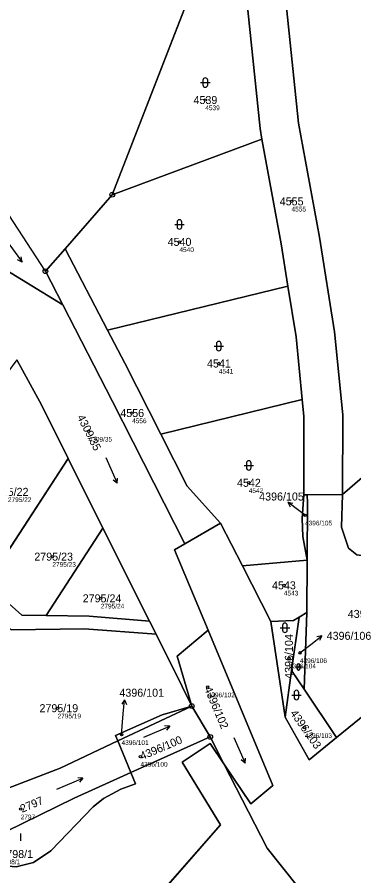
# Model space of a CAD drawing. Extents: x -739214 to -733252, y -1147612 to -1142842.
# Drawn here: x -737358.8 to -737287.3, y -1144474 to -1144291.6 of the extents above; entities that cross this region are included whole.
import ezdxf

# ---------------------------------------------------------------- set-up
doc = ezdxf.new("R2010")
doc.units = 0
for name, color, linetype in [('Definiční body', 7, 'Continuous'), ('Hranice parcel', 7, 'Continuous'), ('Parcelní čísla', 7, 'Continuous'), ('Polygon ku', 7, 'Continuous'), ('Polygon parcely', 7, 'Continuous'), ('Pop  PČ popisy', 7, 'Continuous'), ('Značky bodu BP', 7, 'Continuous'), ('Značky kultur', 7, 'Continuous')]:
    doc.layers.add(name, color=color, linetype=linetype)

msp = doc.modelspace()

# ---------------------------------------------------------------- linework, layer by layer
at = {"layer": 'Definiční body'}
for centre in [(-737318.85, -1144309.24), (-737300.52, -1144330.76), (-737324.35, -1144339.37), (-737315.98, -1144365.2), (-737334.41, -1144375.72), (-737343.66, -1144379.63), (-737309.61, -1144390.54), (-737297.66, -1144397.43), (-737351.36, -1144406.22), (-737302.16, -1144412.31), (-737341.07, -1144415.07), (-737301.09, -1144427.79), (-737298.75, -1144426.65), (-737318.34, -1144433.93), (-737350.26, -1144438.41), (-737297.7, -1144442.57), (-737336.66, -1144444.06), (-737332.63, -1144448.67), (-737358.1, -1144459.85)]:
    msp.add_circle(centre, 0.25, dxfattribs=at)
at = {"layer": 'Hranice parcel'}
for p, q in [((-737338.64, -1144329.35), (-737309.06, -1144253.23)), ((-737338.64, -1144329.35), (-737306.82, -1144317.55)), ((-737348.64, -1144340.82), (-737338.64, -1144329.35)), ((-737352.83, -1144345.62), (-737348.64, -1144340.82)), ((-737339.63, -1144358.09), (-737348.64, -1144340.82)), ((-737349.14, -1144352.77), (-737352.83, -1144345.62)), ((-737301.31, -1144348.74), (-737339.63, -1144358.09)), ((-737338.59, -1144373.24), (-737349.14, -1144352.77)), ((-737323.19, -1144403.51), (-737338.59, -1144373.24)), ((-737298.24, -1144372.87), (-737328.3, -1144380.23)), ((-737365.37, -1144412.02), (-737348, -1144385.38)), ((-737340.61, -1144400.14), (-737348, -1144385.38)), ((-737297.22, -1144393.11), (-737297.93, -1144393.12)), ((-737289.67, -1144393.05), (-737297.22, -1144393.11)), ((-737352.71, -1144418.72), (-737340.61, -1144400.14)), ((-737330.69, -1144419.94), (-737340.61, -1144400.14)), ((-737315.6, -1144399.1), (-737323.19, -1144403.51)), ((-737310.96, -1144408.17), (-737315.6, -1144399.1)), ((-737297.22, -1144406.94), (-737310.96, -1144408.17)), ((-737297.22, -1144406.94), (-737297.27, -1144418.08)), ((-737304.9, -1144420), (-737310.96, -1144408.17)), ((-737297.27, -1144418.08), (-737298.92, -1144419.05)), ((-737297.84, -1144434.39), (-737297.27, -1144418.08)), ((-737329.31, -1144422.7), (-737330.69, -1144419.94)), ((-737300.13, -1144419.76), (-737304.9, -1144420)), ((-737301.9, -1144440.3), (-737304.9, -1144420)), ((-737300.51, -1144430.41), (-737298.92, -1144419.05)), ((-737298.92, -1144419.05), (-737300.13, -1144419.76)), ((-737318.28, -1144421.83), (-737324.86, -1144427.34)), ((-737324.86, -1144427.34), (-737321.73, -1144437.95)), ((-737272.55, -1144429.71), (-737290.95, -1144444.65)), ((-737300.51, -1144430.41), (-737301.9, -1144440.3)), ((-737297.84, -1144434.39), (-737300.51, -1144430.41)), ((-737290.95, -1144444.65), (-737297.84, -1144434.39)), ((-737337.47, -1144445.36), (-737321.73, -1144437.95)), ((-737321.73, -1144437.95), (-737328.03, -1144439.84)), ((-737317.82, -1144444.52), (-737321.73, -1144437.95)), ((-737328.03, -1144439.84), (-737337.95, -1144444.2)), ((-737337.95, -1144444.2), (-737337.47, -1144445.36)), ((-737334.7, -1144452.08), (-737337.47, -1144445.36)), ((-737334.7, -1144452.08), (-737317.82, -1144444.52)), ((-737314.91, -1144450.2), (-737317.82, -1144444.52)), ((-737333.72, -1144454.45), (-737334.7, -1144452.08)), ((-737315.6, -1144463.2), (-737343.31, -1144494.76))]:
    msp.add_line(p, q, dxfattribs=at)
for points in [[(-737309.06, -1144253.23), (-737310.36, -1144273.94), (-737309.81, -1144290.18), (-737307.22, -1144315.31), (-737306.82, -1144317.55)], [(-737289.67, -1144393.05), (-737289.62, -1144376.07), (-737291.38, -1144358.48), (-737294.61, -1144338.39), (-737299.04, -1144314.14), (-737301.57, -1144289.62), (-737302.08, -1144274.04), (-737300.34, -1144254.54)], [(-737375.25, -1144317.2), (-737374.53, -1144319.66), (-737372.66, -1144321.53), (-737369.92, -1144340.05), (-737349.14, -1144352.77)], [(-737352.83, -1144345.62), (-737361.52, -1144332.23), (-737373.47, -1144318.58)], [(-737306.82, -1144317.55), (-737302.75, -1144339.79), (-737301.31, -1144348.74)], [(-737301.31, -1144348.74), (-737299.57, -1144359.55), (-737298.24, -1144372.87)], [(-737328.3, -1144380.23), (-737335.98, -1144365.14), (-737339.63, -1144358.09)], [(-737348, -1144385.38), (-737353.69, -1144374.01), (-737358.92, -1144364.45)], [(-737289.67, -1144393.05), (-737273.45, -1144379), (-737258.76, -1144367.26)], [(-737298.24, -1144372.87), (-737297.88, -1144376.47), (-737297.93, -1144393.12)], [(-737315.6, -1144399.1), (-737322.68, -1144391.28), (-737328.3, -1144380.23)], [(-737297.93, -1144393.12), (-737298.24, -1144398.09), (-737298.09, -1144401.94), (-737297.22, -1144406.94)], [(-737297.22, -1144406.94), (-737297.16, -1144394.79), (-737297.22, -1144393.11)], [(-737273.88, -1144398.45), (-737281.56, -1144405.11), (-737283.76, -1144406.23), (-737286.64, -1144405.83), (-737288.43, -1144404.42), (-737289.93, -1144399.99), (-737289.67, -1144393.05)], [(-737323.19, -1144403.51), (-737325.4, -1144404.8), (-737318.28, -1144421.83)], [(-737329.31, -1144422.7), (-737344.52, -1144421.52), (-737360.09, -1144421.77), (-737378.6, -1144404.97)], [(-737365.37, -1144412.02), (-737357.83, -1144418.63), (-737352.71, -1144418.72)], [(-737352.71, -1144418.72), (-737343.52, -1144418.88), (-737330.69, -1144419.94)], [(-737318.28, -1144421.83), (-737304.5, -1144454.8), (-737309.2, -1144458.7), (-737314.91, -1144450.2)], [(-737321.73, -1144437.95), (-737323.77, -1144433.77), (-737329.31, -1144422.7)], [(-737290.95, -1144444.65), (-737296.8, -1144449.4), (-737301.9, -1144440.3)], [(-737337.47, -1144445.36), (-737349.71, -1144451.12), (-737373.19, -1144460.16)], [(-737314.91, -1144450.2), (-737317.8, -1144445.9), (-737323.8, -1144449.9), (-737315.6, -1144463.2)], [(-737287.69, -1144488.97), (-737299.07, -1144476.46), (-737305.72, -1144468.14), (-737314.91, -1144450.2)], [(-737368.51, -1144468.16), (-737346.76, -1144457.49), (-737334.7, -1144452.08)], [(-737365.98, -1144470.58), (-737362.5, -1144471.8), (-737359.04, -1144472.1), (-737355.35, -1144471.19), (-737351.72, -1144468.71), (-737342.72, -1144459.34), (-737340.46, -1144457.61), (-737336.81, -1144455.6), (-737333.72, -1144454.45)]]:
    msp.add_lwpolyline(points, dxfattribs=at)
at = {"layer": 'Polygon ku'}
msp.add_lwpolyline([(-737309.06, -1144253.23), (-737338.64, -1144329.35), (-737348.64, -1144340.82), (-737352.83, -1144345.62), (-737361.52, -1144332.23), (-737373.47, -1144318.58), (-737375.25, -1144317.2), (-737383.89, -1144310.52), (-737397.98, -1144302.48), (-737398.82, -1144302.14), (-737408.73, -1144298.11), (-737424.58, -1144291.67), (-737438.01, -1144286.21), (-737467.45, -1144274.25), (-737487.38, -1144266.16), (-737491.23, -1144264.59), (-737500.02, -1144259.67)], dxfattribs=at)
at = {"layer": 'Polygon parcely'}
for points in [[(-737300.34, -1144254.54), (-737302.08, -1144274.04), (-737301.57, -1144289.62), (-737299.04, -1144314.14), (-737294.61, -1144338.39), (-737291.38, -1144358.48), (-737289.62, -1144376.07), (-737289.67, -1144393.05), (-737273.45, -1144379), (-737258.76, -1144367.26), (-737258.21, -1144228.62), (-737283.61, -1144220.69), (-737286.81, -1144220.22), (-737289.71, -1144220.77), (-737292.4, -1144222.86), (-737298.13, -1144243.21)], [(-737338.64, -1144329.35), (-737306.82, -1144317.55), (-737307.22, -1144315.31), (-737309.81, -1144290.18), (-737310.36, -1144273.94), (-737309.06, -1144253.23)], [(-737300.34, -1144254.54), (-737309.06, -1144253.23), (-737310.36, -1144273.94), (-737309.81, -1144290.18), (-737307.22, -1144315.31), (-737306.82, -1144317.55), (-737302.75, -1144339.79), (-737301.31, -1144348.74), (-737299.57, -1144359.55), (-737298.24, -1144372.87), (-737297.88, -1144376.47), (-737297.93, -1144393.12), (-737297.22, -1144393.11), (-737289.67, -1144393.05), (-737289.62, -1144376.07), (-737291.38, -1144358.48), (-737294.61, -1144338.39), (-737299.04, -1144314.14), (-737301.57, -1144289.62), (-737302.08, -1144274.04)], [(-737361.52, -1144332.23), (-737373.47, -1144318.58), (-737375.25, -1144317.2), (-737374.53, -1144319.66), (-737372.66, -1144321.53), (-737369.92, -1144340.05), (-737349.14, -1144352.77), (-737352.83, -1144345.62)], [(-737348.64, -1144340.82), (-737339.63, -1144358.09), (-737301.31, -1144348.74), (-737302.75, -1144339.79), (-737306.82, -1144317.55), (-737338.64, -1144329.35)], [(-737322.68, -1144391.28), (-737328.3, -1144380.23), (-737335.98, -1144365.14), (-737339.63, -1144358.09), (-737348.64, -1144340.82), (-737352.83, -1144345.62), (-737349.14, -1144352.77), (-737338.59, -1144373.24), (-737323.19, -1144403.51), (-737315.6, -1144399.1)], [(-737223.08, -1144357.67), (-737234.1, -1144347.55), (-737258.76, -1144367.26), (-737273.45, -1144379), (-737289.67, -1144393.05), (-737289.93, -1144399.99), (-737288.43, -1144404.42), (-737286.64, -1144405.83), (-737283.76, -1144406.23), (-737281.56, -1144405.11), (-737273.88, -1144398.45), (-737269.4, -1144394.79), (-737264.16, -1144390.5), (-737247.73, -1144377.37)], [(-737301.31, -1144348.74), (-737339.63, -1144358.09), (-737335.98, -1144365.14), (-737328.3, -1144380.23), (-737298.24, -1144372.87), (-737299.57, -1144359.55)], [(-737365.37, -1144412.02), (-737348, -1144385.38), (-737353.69, -1144374.01), (-737358.92, -1144364.45), (-737361.1, -1144367.39), (-737364.36, -1144375.55), (-737377.29, -1144401.55)], [(-737298.24, -1144372.87), (-737328.3, -1144380.23), (-737322.68, -1144391.28), (-737315.6, -1144399.1), (-737310.96, -1144408.17), (-737297.22, -1144406.94), (-737298.09, -1144401.94), (-737298.24, -1144398.09), (-737297.93, -1144393.12), (-737297.88, -1144376.47)], [(-737352.71, -1144418.72), (-737340.61, -1144400.14), (-737348, -1144385.38), (-737365.37, -1144412.02), (-737357.83, -1144418.63)], [(-737298.24, -1144398.09), (-737298.09, -1144401.94), (-737297.22, -1144406.94), (-737297.16, -1144394.79), (-737297.22, -1144393.11), (-737297.93, -1144393.12)], [(-737281.56, -1144405.11), (-737283.76, -1144406.23), (-737286.64, -1144405.83), (-737288.43, -1144404.42), (-737289.93, -1144399.99), (-737289.67, -1144393.05), (-737297.22, -1144393.11), (-737297.16, -1144394.79), (-737297.22, -1144406.94), (-737297.27, -1144418.08), (-737297.84, -1144434.39), (-737290.95, -1144444.65), (-737272.55, -1144429.71), (-737270.82, -1144419.93), (-737269.4, -1144394.79), (-737273.88, -1144398.45)], [(-737330.69, -1144419.94), (-737340.61, -1144400.14), (-737352.71, -1144418.72), (-737343.52, -1144418.88)], [(-737321.73, -1144437.95), (-737323.77, -1144433.77), (-737329.31, -1144422.7), (-737344.52, -1144421.52), (-737360.09, -1144421.77), (-737378.6, -1144404.97), (-737379.27, -1144406.82), (-737363.96, -1144433.19), (-737378.34, -1144453.15), (-737373.19, -1144460.16), (-737349.71, -1144451.12), (-737337.47, -1144445.36), (-737337.95, -1144444.2), (-737328.03, -1144439.84)], [(-737297.22, -1144406.94), (-737310.96, -1144408.17), (-737304.9, -1144420), (-737300.13, -1144419.76), (-737298.92, -1144419.05), (-737297.27, -1144418.08)], [(-737298.92, -1144419.05), (-737300.51, -1144430.41), (-737297.84, -1144434.39), (-737297.27, -1144418.08)], [(-737300.13, -1144419.76), (-737304.9, -1144420), (-737301.9, -1144440.3), (-737300.51, -1144430.41), (-737298.92, -1144419.05)], [(-737318.28, -1144421.83), (-737324.86, -1144427.34), (-737321.73, -1144437.95), (-737317.82, -1144444.52), (-737314.91, -1144450.2), (-737309.2, -1144458.7), (-737304.5, -1144454.8)], [(-737301.9, -1144440.3), (-737296.8, -1144449.4), (-737290.95, -1144444.65), (-737297.84, -1144434.39), (-737300.51, -1144430.41)], [(-737321.73, -1144437.95), (-737328.03, -1144439.84), (-737337.95, -1144444.2), (-737337.47, -1144445.36)], [(-737317.82, -1144444.52), (-737321.73, -1144437.95), (-737337.47, -1144445.36), (-737334.7, -1144452.08)], [(-737337.47, -1144445.36), (-737349.71, -1144451.12), (-737373.19, -1144460.16), (-737368.51, -1144468.16), (-737346.76, -1144457.49), (-737334.7, -1144452.08)], [(-737351.51, -1144504.9), (-737350.07, -1144503.07), (-737345.8, -1144497.6), (-737343.31, -1144494.76), (-737315.6, -1144463.2), (-737323.8, -1144449.9), (-737317.8, -1144445.9), (-737314.91, -1144450.2), (-737317.82, -1144444.52), (-737334.7, -1144452.08), (-737333.72, -1144454.45), (-737336.81, -1144455.6), (-737340.46, -1144457.61), (-737342.72, -1144459.34), (-737351.72, -1144468.71), (-737355.35, -1144471.19), (-737359.04, -1144472.1), (-737362.5, -1144471.8), (-737365.98, -1144470.58), (-737368.51, -1144468.16), (-737364.05, -1144477.79)], [(-737314.91, -1144450.2), (-737317.8, -1144445.9), (-737323.8, -1144449.9), (-737315.6, -1144463.2), (-737343.31, -1144494.76), (-737318.91, -1144517.41), (-737287.69, -1144488.97), (-737299.07, -1144476.46), (-737305.72, -1144468.14)], [(-737342.72, -1144459.34), (-737340.46, -1144457.61), (-737336.81, -1144455.6), (-737333.72, -1144454.45), (-737334.7, -1144452.08), (-737346.76, -1144457.49), (-737368.51, -1144468.16), (-737365.98, -1144470.58), (-737362.5, -1144471.8), (-737359.04, -1144472.1), (-737355.35, -1144471.19), (-737351.72, -1144468.71)]]:
    msp.add_lwpolyline(points, close=True, dxfattribs=at)
for points in [[(-737358.92, -1144364.45), (-737353.69, -1144374.01), (-737348, -1144385.38), (-737340.61, -1144400.14), (-737330.69, -1144419.94), (-737329.31, -1144422.7), (-737323.77, -1144433.77), (-737321.73, -1144437.95), (-737324.86, -1144427.34), (-737318.28, -1144421.83), (-737325.4, -1144404.8), (-737323.19, -1144403.51), (-737338.59, -1144373.24), (-737349.14, -1144352.77), (-737369.92, -1144340.05)], [(-737272.55, -1144429.71), (-737290.95, -1144444.65), (-737296.8, -1144449.4), (-737301.9, -1144440.3), (-737304.9, -1144420), (-737310.96, -1144408.17), (-737315.6, -1144399.1), (-737323.19, -1144403.51), (-737325.4, -1144404.8), (-737318.28, -1144421.83), (-737304.5, -1144454.8), (-737309.2, -1144458.7), (-737314.91, -1144450.2), (-737305.72, -1144468.14), (-737299.07, -1144476.46)], [(-737360.09, -1144421.77), (-737344.52, -1144421.52), (-737329.31, -1144422.7), (-737330.69, -1144419.94), (-737343.52, -1144418.88), (-737352.71, -1144418.72), (-737357.83, -1144418.63), (-737365.37, -1144412.02)]]:
    msp.add_lwpolyline(points, dxfattribs=at)
at = {"layer": 'Pop  PČ popisy'}
for p, q in [((-737298.94, -1144396.45), (-737301.34, -1144394.64)), ((-737301.34, -1144394.64), (-737300.24, -1144394.85)), ((-737301.34, -1144394.64), (-737300.84, -1144395.65)), ((-737297.66, -1144397.43), (-737298.94, -1144396.45)), ((-737296.43, -1144424.86), (-737294.07, -1144423.01)), ((-737294.07, -1144423.01), (-737295.16, -1144423.23)), ((-737294.07, -1144423.01), (-737294.55, -1144424.02)), ((-737298.75, -1144426.65), (-737296.43, -1144424.86)), ((-737336.04, -1144436.61), (-737336.62, -1144437.56)), ((-737336.3, -1144439.6), (-737336.04, -1144436.61)), ((-737336.04, -1144436.61), (-737335.63, -1144437.65)), ((-737336.66, -1144444.06), (-737336.3, -1144439.6))]:
    msp.add_line(p, q, dxfattribs=at)
at = {"layer": 'Značky bodu BP'}
for centre, radius in [((-737338.64, -1144329.35), 0.5), ((-737338.64, -1144329.35), 0.0303), ((-737352.83, -1144345.62), 0.5), ((-737352.83, -1144345.62), 0.0303), ((-737321.73, -1144437.95), 0.5), ((-737321.73, -1144437.95), 0.0303), ((-737317.82, -1144444.52), 0.5), ((-737317.82, -1144444.52), 0.0303)]:
    msp.add_circle(centre, radius, dxfattribs=at)
at = {"layer": 'Značky kultur'}
for p, q in [((-737319.85, -1144305.54), (-737317.85, -1144305.54)), ((-737319.35, -1144305.04), (-737319.35, -1144306.04)), ((-737318.35, -1144306.04), (-737318.35, -1144305.04)), ((-737325.35, -1144335.67), (-737323.35, -1144335.67)), ((-737324.85, -1144335.17), (-737324.85, -1144336.17)), ((-737323.85, -1144336.17), (-737323.85, -1144335.17)), ((-737361.32, -1144338.81), (-737357.79, -1144343.67)), ((-737357.79, -1144343.67), (-737358.77, -1144343.17)), ((-737357.79, -1144343.67), (-737357.96, -1144342.58)), ((-737316.98, -1144361.5), (-737314.98, -1144361.5)), ((-737316.48, -1144361), (-737316.48, -1144362)), ((-737315.48, -1144362), (-737315.48, -1144361)), ((-737340, -1144385.16), (-737337.56, -1144390.64)), ((-737310.61, -1144386.84), (-737308.61, -1144386.84)), ((-737310.11, -1144386.34), (-737310.11, -1144387.34)), ((-737309.11, -1144387.34), (-737309.11, -1144386.34)), ((-737337.56, -1144390.64), (-737337.5, -1144389.54)), ((-737337.56, -1144390.64), (-737338.42, -1144389.95)), ((-737302.92, -1144421.33), (-737300.92, -1144421.33)), ((-737302.42, -1144420.83), (-737302.42, -1144421.83)), ((-737301.42, -1144421.83), (-737301.42, -1144420.83)), ((-737299.71, -1144429.63), (-737298.37, -1144429.63)), ((-737299.38, -1144429.29), (-737299.38, -1144429.97)), ((-737298.7, -1144429.97), (-737298.7, -1144429.29)), ((-737299.97, -1144435.11), (-737299.97, -1144436.11)), ((-737298.97, -1144436.11), (-737298.97, -1144435.11)), ((-737300.47, -1144435.61), (-737298.47, -1144435.61)), ((-737331.94, -1144444.56), (-737326.42, -1144442.22)), ((-737326.42, -1144442.22), (-737327.52, -1144442.14)), ((-737326.42, -1144442.22), (-737327.12, -1144443.06)), ((-737312.79, -1144444.61), (-737310.35, -1144450.09)), ((-737310.35, -1144450.09), (-737311.21, -1144449.4)), ((-737310.35, -1144450.09), (-737310.29, -1144448.99)), ((-737350.41, -1144455.59), (-737344.89, -1144453.25)), ((-737344.89, -1144453.25), (-737345.98, -1144453.17)), ((-737344.89, -1144453.25), (-737345.59, -1144454.09)), ((-737358.06, -1144466.55), (-737358.06, -1144465.05))]:
    msp.add_line(p, q, dxfattribs=at)
for centre, radius, start, end in [((-737318.85, -1144305.04), 0.5, 0, 180), ((-737318.85, -1144306.04), 0.5, 180, 359.9879), ((-737324.35, -1144335.17), 0.5, 0, 180), ((-737324.35, -1144336.17), 0.5, 180, 359.9879), ((-737315.98, -1144361), 0.5, 0, 180), ((-737315.98, -1144362), 0.5, 180, 359.9879), ((-737309.61, -1144386.34), 0.5, 0, 180), ((-737309.61, -1144387.34), 0.5, 180, 359.9879), ((-737301.92, -1144420.83), 0.5, 0, 180), ((-737301.92, -1144421.83), 0.5, 180, 359.9879), ((-737299.04, -1144429.3), 0.335, 0, 180), ((-737299.04, -1144429.97), 0.335, 180, 359.9879), ((-737299.47, -1144435.11), 0.5, 0, 180), ((-737299.47, -1144436.11), 0.5, 180, 359.9879)]:
    msp.add_arc(centre, radius, start, end, dxfattribs=at)

# ---------------------------------------------------------------- texts
at = {"layer": 'Definiční body'}
for s, p in [('4539', (-737318.85, -1144311.4)), ('4555', (-737300.52, -1144332.92)), ('4540', (-737324.35, -1144341.53)), ('4541', (-737315.98, -1144367.36)), ('4556', (-737334.41, -1144377.88)), ('4309/35', (-737343.66, -1144381.79)), ('4542', (-737309.61, -1144392.7)), ('2795/22', (-737360.81, -1144394.62)), ('4396/105', (-737297.66, -1144399.59)), ('2795/23', (-737351.36, -1144408.38)), ('4543', (-737302.16, -1144414.47)), ('2795/24', (-737341.07, -1144417.23)), ('4396/106', (-737298.75, -1144428.81)), ('4396/104', (-737301.09, -1144429.95)), ('4396/102', (-737318.34, -1144436.09)), ('2795/19', (-737350.26, -1144440.57)), ('4396/103', (-737297.7, -1144444.73)), ('4396/101', (-737336.66, -1144446.22)), ('4396/100', (-737332.63, -1144450.83)), ('2797', (-737358.1, -1144462.01)), ('2798/1', (-737362.42, -1144471.54))]:
    msp.add_text(s, height=1, dxfattribs=at).set_placement(p)
at = {"layer": 'Parcelní čísla'}
for s, p in [('4539', (-737321.36, -1144310.09)), ('4555', (-737303.03, -1144331.61)), ('4540', (-737326.86, -1144340.22)), ('4541', (-737318.49, -1144366.05)), ('4556', (-737336.92, -1144376.57)), ('4542', (-737312.12, -1144391.39)), ('2795/22', (-737364.65, -1144393.31)), ('4396/105', (-737307.4, -1144394.3)), ('2795/23', (-737355.2, -1144407.07)), ('4543', (-737304.67, -1144413.16)), ('2795/24', (-737344.91, -1144415.92)), ('4396/137', (-737288.57, -1144419.23)), ('4396/106', (-737293.05, -1144423.88)), ('4396/101', (-737337.11, -1144435.97)), ('2795/19', (-737354.1, -1144439.26)), ('2798/1', (-737362.42, -1144470.23))]:
    msp.add_text(s, height=1.7, dxfattribs=at).set_placement(p)
for s, rotation, p in [('4309/35', 297, (-737346.16, -1144376.6)), ('4396/104', 90, (-737300.24, -1144432.16)), ('4396/102', 293, (-737319.12, -1144434.26)), ('4396/103', 305, (-737300.9, -1144439.48)), ('4396/100', 23, (-737332.3, -1144449.45)), ('2797', 23, (-737357.77, -1144460.63))]:
    msp.add_text(s, height=1.7, rotation=rotation, dxfattribs=at).set_placement(p)

doc.saveas('drawing.dxf')
